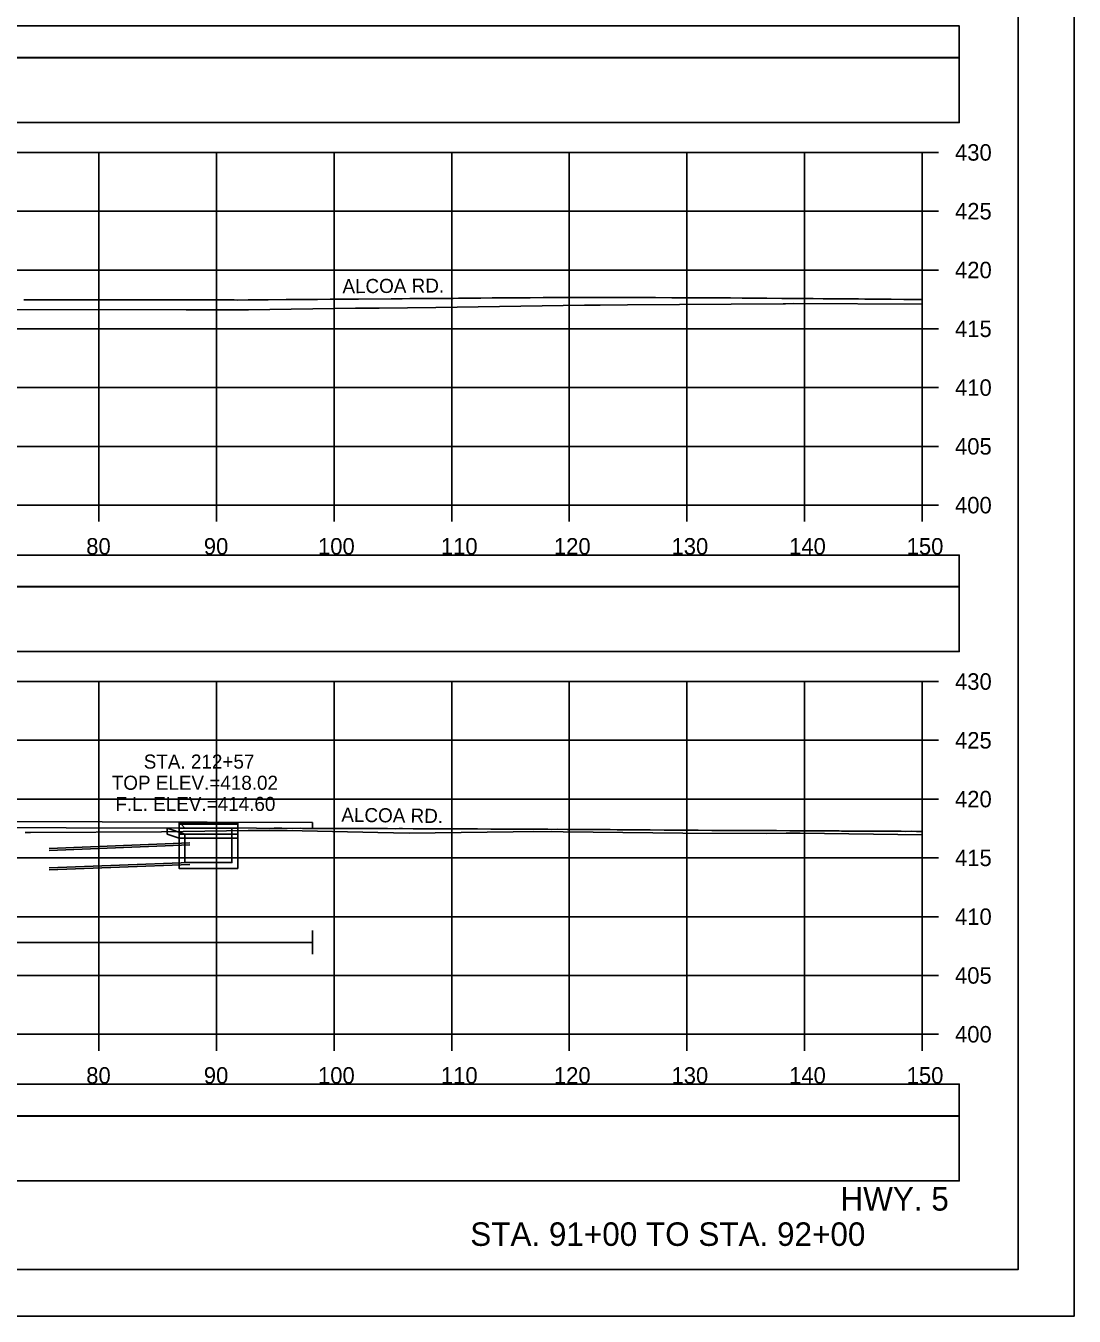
# Model space of a CAD drawing. Extents: x 1371057 to 1372761, y 380005 to 390517.
# Drawn here: x 1371301.3 to 1371390.5, y 389178.6 to 389288.4 of the extents above; entities that cross this region are included whole.
import ezdxf

# ---------------------------------------------------------------- set-up
doc = ezdxf.new("R2010")
doc.units = 0
for name, color, linetype in [('R_Axis', 7, 'Continuous'), ('R_Axis Annot', 7, 'Continuous'), ('R_Border', 7, 'Continuous'), ('R_Detour', 7, 'Continuous'), ('R_Dimension', 7, 'Continuous'), ('R_Draft', 7, 'Continuous'), ('R_Exist Surface', 7, 'Continuous'), ('R_Fin Surface', 7, 'Continuous'), ('R_Grid', 7, 'Continuous'), ('R_No Plot', 7, 'Continuous'), ('R_Striping', 7, 'Continuous'), ('R_Water', 7, 'Continuous'), ('R_Water Annot', 7, 'Continuous')]:
    doc.layers.add(name, color=color, linetype=linetype)

msp = doc.modelspace()

# ---------------------------------------------------------------- linework, layer by layer
for p, q in [((1371313.34, 389220.13), (1371314.84, 389219.61)), ((1371314.51, 389220.45), (1371314.59, 389220.61)), ((1371314.51, 389220.45), (1371314.84, 389220.11)), ((1371319.34, 389220.61), (1371314.59, 389220.61)), ((1371318.84, 389220.11), (1371314.84, 389220.11)), ((1371318.84, 389219.11), (1371318.84, 389220.11)), ((1371319.34, 389219.11), (1371319.34, 389220.61)), ((1371313.34, 389219.6), (1371314.34, 389219.26)), ((1371314.34, 389219.11), (1371314.34, 389219.26)), ((1371314.84, 389219.11), (1371314.84, 389219.61))]:
    msp.add_line(p, q)
msp.add_lwpolyline([(1371313.34, 389219.6), (1371313.34, 389220.13)])
at = {"layer": 'R_Axis'}
for p, q in [((1371377.53, 389247.59), (1371377.53, 389277.59)), ((1371378.93, 389277.59), (1371377.53, 389277.59)), ((1371378.93, 389272.59), (1371377.53, 389272.59)), ((1371378.93, 389267.59), (1371377.53, 389267.59)), ((1371378.93, 389262.59), (1371377.53, 389262.59)), ((1371378.93, 389257.59), (1371377.53, 389257.59)), ((1371378.93, 389252.59), (1371377.53, 389252.59)), ((1371077.53, 389247.59), (1371377.53, 389247.59)), ((1371307.53, 389246.19), (1371307.53, 389247.59)), ((1371317.53, 389246.19), (1371317.53, 389247.59)), ((1371327.53, 389246.19), (1371327.53, 389247.59)), ((1371337.53, 389246.19), (1371337.53, 389247.59)), ((1371347.53, 389246.19), (1371347.53, 389247.59)), ((1371357.53, 389246.19), (1371357.53, 389247.59)), ((1371367.53, 389246.19), (1371367.53, 389247.59)), ((1371377.53, 389246.19), (1371377.53, 389247.59)), ((1371378.93, 389247.59), (1371377.53, 389247.59)), ((1371377.53, 389202.59), (1371377.53, 389232.59)), ((1371378.93, 389232.59), (1371377.53, 389232.59)), ((1371378.93, 389227.59), (1371377.53, 389227.59)), ((1371378.93, 389222.59), (1371377.53, 389222.59)), ((1371378.93, 389217.59), (1371377.53, 389217.59)), ((1371378.93, 389212.59), (1371377.53, 389212.59)), ((1371378.93, 389207.59), (1371377.53, 389207.59)), ((1371077.53, 389202.59), (1371377.53, 389202.59)), ((1371307.53, 389201.19), (1371307.53, 389202.59)), ((1371317.53, 389201.19), (1371317.53, 389202.59)), ((1371327.53, 389201.19), (1371327.53, 389202.59)), ((1371337.53, 389201.19), (1371337.53, 389202.59)), ((1371347.53, 389201.19), (1371347.53, 389202.59)), ((1371357.53, 389201.19), (1371357.53, 389202.59)), ((1371367.53, 389201.19), (1371367.53, 389202.59)), ((1371377.53, 389201.19), (1371377.53, 389202.59)), ((1371378.93, 389202.59), (1371377.53, 389202.59))]:
    msp.add_line(p, q, dxfattribs=at)
at = {"layer": 'R_Border'}
for q in [(1371385.71, 389388.05), (1371069.53, 389182.59)]:
    msp.add_line((1371385.71, 389182.59), q, dxfattribs=at)
at = {"layer": 'R_Detour'}
for points in [[(1371074.38, 389285.64), (1371380.69, 389285.64), (1371380.69, 389288.35), (1371074.38, 389288.35)], [(1371074.38, 389240.64), (1371380.69, 389240.64), (1371380.69, 389243.35), (1371074.38, 389243.35)], [(1371074.38, 389195.64), (1371380.69, 389195.64), (1371380.69, 389198.35), (1371074.38, 389198.35)]]:
    msp.add_lwpolyline(points, close=True, dxfattribs=at)
at = {"layer": 'R_Dimension'}
for points in [[(1371074.38, 389280.13), (1371380.69, 389280.13), (1371380.69, 389285.65), (1371074.38, 389285.65)], [(1371074.38, 389235.13), (1371380.69, 389235.13), (1371380.69, 389240.66), (1371074.38, 389240.66)], [(1371074.38, 389190.11), (1371380.69, 389190.11), (1371380.69, 389195.63), (1371074.38, 389195.63)]]:
    msp.add_lwpolyline(points, close=True, dxfattribs=at)
at = {"layer": 'R_Exist Surface'}
for points in [[(1371285.84, 389264.23), (1371314.96, 389264.2), (1371320.24, 389264.2), (1371329.35, 389264.33), (1371331.36, 389264.33), (1371336.19, 389264.39), (1371348.83, 389264.6), (1371350.15, 389264.61), (1371352.49, 389264.63), (1371365.72, 389264.72), (1371365.91, 389264.72), (1371366.56, 389264.73), (1371377.53, 389264.69)], [(1371301.25, 389219.75), (1371301.72, 389219.75), (1371312.86, 389219.8), (1371320.23, 389219.93), (1371323.55, 389219.93), (1371331.26, 389219.75), (1371333.9, 389219.69), (1371342.76, 389219.81), (1371344.45, 389219.84), (1371357.19, 389219.68), (1371364.33, 389219.66), (1371365.96, 389219.68), (1371367.16, 389219.7), (1371377.53, 389219.56)]]:
    msp.add_lwpolyline(points, dxfattribs=at)
at = {"layer": 'R_Fin Surface'}
for p, q in [((1371325.69, 389220.6), (1371261.53, 389220.78)), ((1371325.69, 389220.1), (1371325.69, 389220.6))]:
    msp.add_line(p, q, dxfattribs=at)
for points in [[(1371301.15, 389265.05), (1371302.95, 389265.06), (1371319.04, 389265.04), (1371319.29, 389265.03), (1371320.22, 389265.04), (1371321.72, 389265.06), (1371321.92, 389265.05), (1371323.46, 389265.07), (1371323.5, 389265.07), (1371323.64, 389265.07), (1371325.91, 389265.09), (1371325.99, 389265.09), (1371326.11, 389265.09), (1371327.2, 389265.1), (1371327.92, 389265.11), (1371328, 389265.11), (1371328.73, 389265.12), (1371329.43, 389265.12), (1371329.61, 389265.12), (1371332.39, 389265.15), (1371332.45, 389265.15), (1371332.45, 389265.15), (1371332.46, 389265.15), (1371332.55, 389265.14), (1371333.29, 389265.15), (1371333.31, 389265.15), (1371333.31, 389265.15), (1371333.31, 389265.15), (1371333.98, 389265.16), (1371334.03, 389265.16), (1371334.15, 389265.16), (1371334.79, 389265.16), (1371335.53, 389265.17), (1371335.56, 389265.17), (1371336.34, 389265.18), (1371337.02, 389265.18), (1371337.14, 389265.18), (1371337.27, 389265.18), (1371337.64, 389265.18), (1371338.12, 389265.19), (1371339, 389265.2), (1371339.08, 389265.19), (1371340, 389265.2), (1371340.02, 389265.2), (1371340.98, 389265.21), (1371341.71, 389265.21), (1371341.98, 389265.22), (1371342.05, 389265.22), (1371342.86, 389265.22), (1371343.08, 389265.22), (1371344.16, 389265.23), (1371344.21, 389265.23), (1371345.31, 389265.24), (1371345.52, 389265.24), (1371346.45, 389265.25), (1371346.46, 389265.25), (1371346.48, 389265.25), (1371346.71, 389265.25), (1371347.21, 389265.25), (1371347.67, 389265.26), (1371347.67, 389265.26), (1371347.67, 389265.26), (1371348.9, 389265.26), (1371348.9, 389265.26), (1371349, 389265.26), (1371350.3, 389265.26), (1371350.32, 389265.26), (1371351.51, 389265.26), (1371351.52, 389265.26), (1371351.74, 389265.25), (1371351.78, 389265.25), (1371352.64, 389265.25), (1371352.68, 389265.25), (1371353.21, 389265.25), (1371353.27, 389265.25), (1371354.08, 389265.24), (1371354.13, 389265.24), (1371354.72, 389265.24), (1371354.85, 389265.24), (1371356.25, 389265.23), (1371356.31, 389265.23), (1371356.8, 389265.23), (1371356.8, 389265.23), (1371356.8, 389265.23), (1371356.81, 389265.23), (1371356.87, 389265.23), (1371356.98, 389265.23), (1371357.81, 389265.23), (1371357.98, 389265.23), (1371359.06, 389265.22), (1371359.11, 389265.22), (1371359.4, 389265.22), (1371359.67, 389265.22), (1371361.02, 389265.21), (1371361.25, 389265.21), (1371362.24, 389265.2), (1371362.32, 389265.2), (1371362.67, 389265.2), (1371363.95, 389265.19), (1371364.34, 389265.19), (1371365.6, 389265.18), (1371366.04, 389265.18), (1371366.88, 389265.17), (1371367.21, 389265.17), (1371367.5, 389265.16), (1371367.61, 389265.16), (1371367.72, 389265.16), (1371367.76, 389265.16), (1371368.11, 389265.16), (1371368.26, 389265.16), (1371369.12, 389265.15), (1371369.51, 389265.15), (1371370.69, 389265.14), (1371371.28, 389265.14), (1371371.82, 389265.13), (1371372.11, 389265.13), (1371372.67, 389265.12), (1371373, 389265.12), (1371373.05, 389265.12), (1371373.08, 389265.12), (1371374.19, 389265.11), (1371374.9, 389265.1), (1371375.97, 389265.09), (1371376.74, 389265.09), (1371377.25, 389265.08), (1371377.53, 389265.08)], [(1371272.38, 389220.19), (1371320.94, 389220.12), (1371322.05, 389220.1), (1371322.44, 389220.11), (1371323.08, 389220.11), (1371324.02, 389220.1), (1371324.67, 389220.11), (1371324.85, 389220.1), (1371325.54, 389220.09), (1371326.48, 389220.1), (1371326.91, 389220.1), (1371327.57, 389220.09), (1371328.02, 389220.09), (1371328.31, 389220.1), (1371328.79, 389220.09), (1371329.08, 389220.09), (1371329.37, 389220.1), (1371330.5, 389220.08), (1371331.62, 389220.09), (1371332.01, 389220.09), (1371332.02, 389220.09), (1371332.07, 389220.08), (1371332.75, 389220.07), (1371333.05, 389220.08), (1371333.05, 389220.08), (1371333.05, 389220.08), (1371333.05, 389220.08), (1371333.32, 389220.08), (1371333.34, 389220.08), (1371334.24, 389220.07), (1371334.49, 389220.07), (1371334.78, 389220.07), (1371335.03, 389220.07), (1371335.33, 389220.07), (1371335.6, 389220.07), (1371336.75, 389220.06), (1371336.8, 389220.06), (1371336.94, 389220.06), (1371337.12, 389220.06), (1371337.46, 389220.06), (1371338.32, 389220.05), (1371338.67, 389220.05), (1371338.97, 389220.05), (1371339.33, 389220.05), (1371339.61, 389220.05), (1371339.71, 389220.05), (1371340.87, 389220.04), (1371341.17, 389220.04), (1371341.26, 389220.04), (1371341.66, 389220.04), (1371342.83, 389220.02), (1371343.23, 389220.03), (1371343.31, 389220.03), (1371343.65, 389220.03), (1371343.66, 389220.03), (1371344.45, 389220.02), (1371344.53, 389220.02), (1371344.71, 389220.02), (1371344.88, 389220.02), (1371345.16, 389220.02), (1371345.26, 389220.02), (1371345.71, 389220.02), (1371346.04, 389220.01), (1371346.5, 389220.02), (1371347.34, 389220), (1371347.73, 389220.01), (1371347.81, 389220.01), (1371348.11, 389220.01), (1371349.28, 389219.99), (1371349.46, 389219.99), (1371349.75, 389219.99), (1371350.29, 389219.99), (1371350.5, 389219.99), (1371351.01, 389219.99), (1371351.59, 389219.98), (1371351.64, 389219.98), (1371351.82, 389219.98), (1371351.83, 389219.98), (1371351.85, 389219.98), (1371352.17, 389219.98), (1371353.34, 389219.97), (1371353.75, 389219.97), (1371353.87, 389219.97), (1371354.42, 389219.97), (1371355.59, 389219.96), (1371356, 389219.96), (1371356.15, 389219.96), (1371356.72, 389219.95), (1371357.3, 389219.95), (1371357.77, 389219.95), (1371357.9, 389219.94), (1371358.49, 389219.95), (1371359.65, 389219.93), (1371360.06, 389219.93), (1371360.2, 389219.93), (1371360.26, 389219.93), (1371360.43, 389219.93), (1371361.59, 389219.92), (1371362.04, 389219.92), (1371362.67, 389219.92), (1371363.52, 389219.91), (1371363.82, 389219.91), (1371364.12, 389219.91), (1371364.45, 389219.91), (1371364.48, 389219.91), (1371365.15, 389219.91), (1371366.29, 389219.9), (1371366.98, 389219.9), (1371367.42, 389219.89), (1371368.07, 389219.88), (1371368.42, 389219.88), (1371368.46, 389219.88), (1371368.75, 389219.88), (1371368.83, 389219.88), (1371369.4, 389219.88), (1371370.13, 389219.88), (1371370.49, 389219.88), (1371370.68, 389219.87), (1371370.88, 389219.87), (1371371.63, 389219.87), (1371372.54, 389219.86), (1371373.1, 389219.86), (1371373.31, 389219.86), (1371374.41, 389219.85), (1371375.2, 389219.85), (1371375.45, 389219.85), (1371375.76, 389219.85), (1371376.16, 389219.84), (1371376.63, 389219.85), (1371377.06, 389219.84), (1371377.09, 389219.84), (1371377.52, 389219.84), (1371377.53, 389219.84)]]:
    msp.add_lwpolyline(points, dxfattribs=at)
at = {"layer": 'R_Grid'}
for p, q in [((1371077.53, 389277.59), (1371377.53, 389277.59)), ((1371307.53, 389247.59), (1371307.53, 389277.59)), ((1371317.53, 389247.59), (1371317.53, 389277.59)), ((1371327.53, 389247.59), (1371327.53, 389277.59)), ((1371337.53, 389247.59), (1371337.53, 389277.59)), ((1371347.53, 389247.59), (1371347.53, 389277.59)), ((1371357.53, 389247.59), (1371357.53, 389277.59)), ((1371367.53, 389247.59), (1371367.53, 389277.59)), ((1371377.53, 389247.59), (1371377.53, 389277.59)), ((1371077.53, 389272.59), (1371377.53, 389272.59)), ((1371077.53, 389267.59), (1371377.53, 389267.59)), ((1371077.53, 389262.59), (1371377.53, 389262.59)), ((1371077.53, 389257.59), (1371377.53, 389257.59)), ((1371077.53, 389252.59), (1371377.53, 389252.59)), ((1371077.53, 389247.59), (1371377.53, 389247.59)), ((1371077.53, 389232.59), (1371377.53, 389232.59)), ((1371307.53, 389202.59), (1371307.53, 389232.59)), ((1371317.53, 389202.59), (1371317.53, 389232.59)), ((1371327.53, 389202.59), (1371327.53, 389232.59)), ((1371337.53, 389202.59), (1371337.53, 389232.59)), ((1371347.53, 389202.59), (1371347.53, 389232.59)), ((1371357.53, 389202.59), (1371357.53, 389232.59)), ((1371367.53, 389202.59), (1371367.53, 389232.59)), ((1371377.53, 389202.59), (1371377.53, 389232.59)), ((1371077.53, 389227.59), (1371377.53, 389227.59)), ((1371077.53, 389222.59), (1371377.53, 389222.59)), ((1371077.53, 389217.59), (1371377.53, 389217.59)), ((1371077.53, 389212.59), (1371377.53, 389212.59)), ((1371077.53, 389207.59), (1371377.53, 389207.59)), ((1371077.53, 389202.59), (1371377.53, 389202.59))]:
    msp.add_line(p, q, dxfattribs=at)
at = {"layer": 'R_No Plot'}
for p, q in [((1371315.26, 389218.86), (1371303.3, 389218.4)), ((1371315.26, 389217.03), (1371303.3, 389216.56)), ((1371057.13, 389178.61), (1371390.46, 389178.61))]:
    msp.add_line(p, q, dxfattribs=at)
for points in [[(1371057.12, 389391.95), (1371390.46, 389391.95), (1371390.46, 389178.61), (1371057.12, 389178.61)], [(1371303.45, 389388.05), (1371323.07, 389388.05), (1371323.07, 389378.17), (1371339.18, 389378.17), (1371362.38, 389378.17), (1371362.5, 389350.02), (1371385.71, 389350.02), (1371385.71, 389182.59), (1371069.53, 389182.59), (1371069.53, 389388.05)]]:
    msp.add_lwpolyline(points, close=True, dxfattribs=at)
at = {"layer": 'R_Striping'}
for p, q in [((1371325.69, 389211.4), (1371325.69, 389209.4)), ((1371261.53, 389210.4), (1371325.69, 389210.4))]:
    msp.add_line(p, q, dxfattribs=at)
at = {"layer": 'R_Water'}
for p, q in [((1371314.34, 389220.61), (1371319.34, 389220.61)), ((1371314.34, 389220.45), (1371319.34, 389220.45)), ((1371314.34, 389220.13), (1371319.34, 389220.13)), ((1371319.34, 389219.11), (1371319.34, 389220.61)), ((1371314.34, 389219.6), (1371319.34, 389219.6)), ((1371314.34, 389219.26), (1371319.34, 389219.26)), ((1371315.26, 389218.69), (1371303.3, 389218.23)), ((1371315.26, 389217.19), (1371303.3, 389216.73))]:
    msp.add_line(p, q, dxfattribs=at)
for points in [[(1371314.34, 389219.11), (1371314.34, 389219.26), (1371314.34, 389219.6), (1371314.34, 389220.13), (1371314.34, 389220.45), (1371314.34, 389220.61)], [(1371319.34, 389219.11), (1371319.34, 389216.69), (1371316.84, 389216.69), (1371314.34, 389216.69), (1371314.34, 389219.11)], [(1371318.84, 389219.11), (1371318.84, 389217.19), (1371316.84, 389217.19), (1371314.84, 389217.19), (1371314.84, 389219.11)]]:
    msp.add_lwpolyline(points, dxfattribs=at)

# ---------------------------------------------------------------- texts
at = {"layer": 'R_Axis Annot'}
for s, p in [('430', (1371380.33, 389276.89)), ('425', (1371380.33, 389271.89)), ('420', (1371380.33, 389266.89)), ('415', (1371380.33, 389261.89)), ('410', (1371380.33, 389256.89)), ('405', (1371380.33, 389251.89)), ('400', (1371380.33, 389246.89)), ('80', (1371306.45, 389243.39)), ('90', (1371316.45, 389243.39)), ('100', (1371326.16, 389243.39)), ('110', (1371336.61, 389243.39)), ('120', (1371346.22, 389243.39)), ('130', (1371356.22, 389243.39)), ('140', (1371366.22, 389243.39)), ('150', (1371376.22, 389243.39)), ('430', (1371380.33, 389231.89)), ('425', (1371380.33, 389226.89)), ('420', (1371380.33, 389221.89)), ('415', (1371380.33, 389216.89)), ('410', (1371380.33, 389211.89)), ('405', (1371380.33, 389206.89)), ('400', (1371380.33, 389201.89)), ('80', (1371306.45, 389198.39)), ('90', (1371316.45, 389198.39)), ('100', (1371326.16, 389198.39)), ('110', (1371336.61, 389198.39)), ('120', (1371346.22, 389198.39)), ('130', (1371356.22, 389198.39)), ('140', (1371366.22, 389198.39)), ('150', (1371376.22, 389198.39))]:
    msp.add_text(s, height=1.4, dxfattribs=at).set_placement(p)
at = {"layer": 'R_Draft'}
for s, p in [('HWY. 5', (1371370.59, 389187.59)), ('STA. 91+00 TO STA. 92+00', (1371339.11, 389184.59))]:
    msp.add_text(s, height=2, dxfattribs=at).set_placement(p)
at = {"layer": 'R_Fin Surface'}
for rotation, p in [(0.407, (1371328.24, 389265.61)), (359.2794, (1371328.14, 389220.66))]:
    msp.add_text('ALCOA RD.', height=1.2, rotation=rotation, dxfattribs=at).set_placement(p)
at = {"layer": 'R_Water Annot'}
for s, p in [('STA. 212+57', (1371311.34, 389225.18)), ('TOP ELEV.=418.02', (1371308.62, 389223.38)), ('F.L. ELEV.=414.60', (1371308.93, 389221.58))]:
    msp.add_text(s, height=1.2, dxfattribs=at).set_placement(p)

doc.saveas('drawing.dxf')
